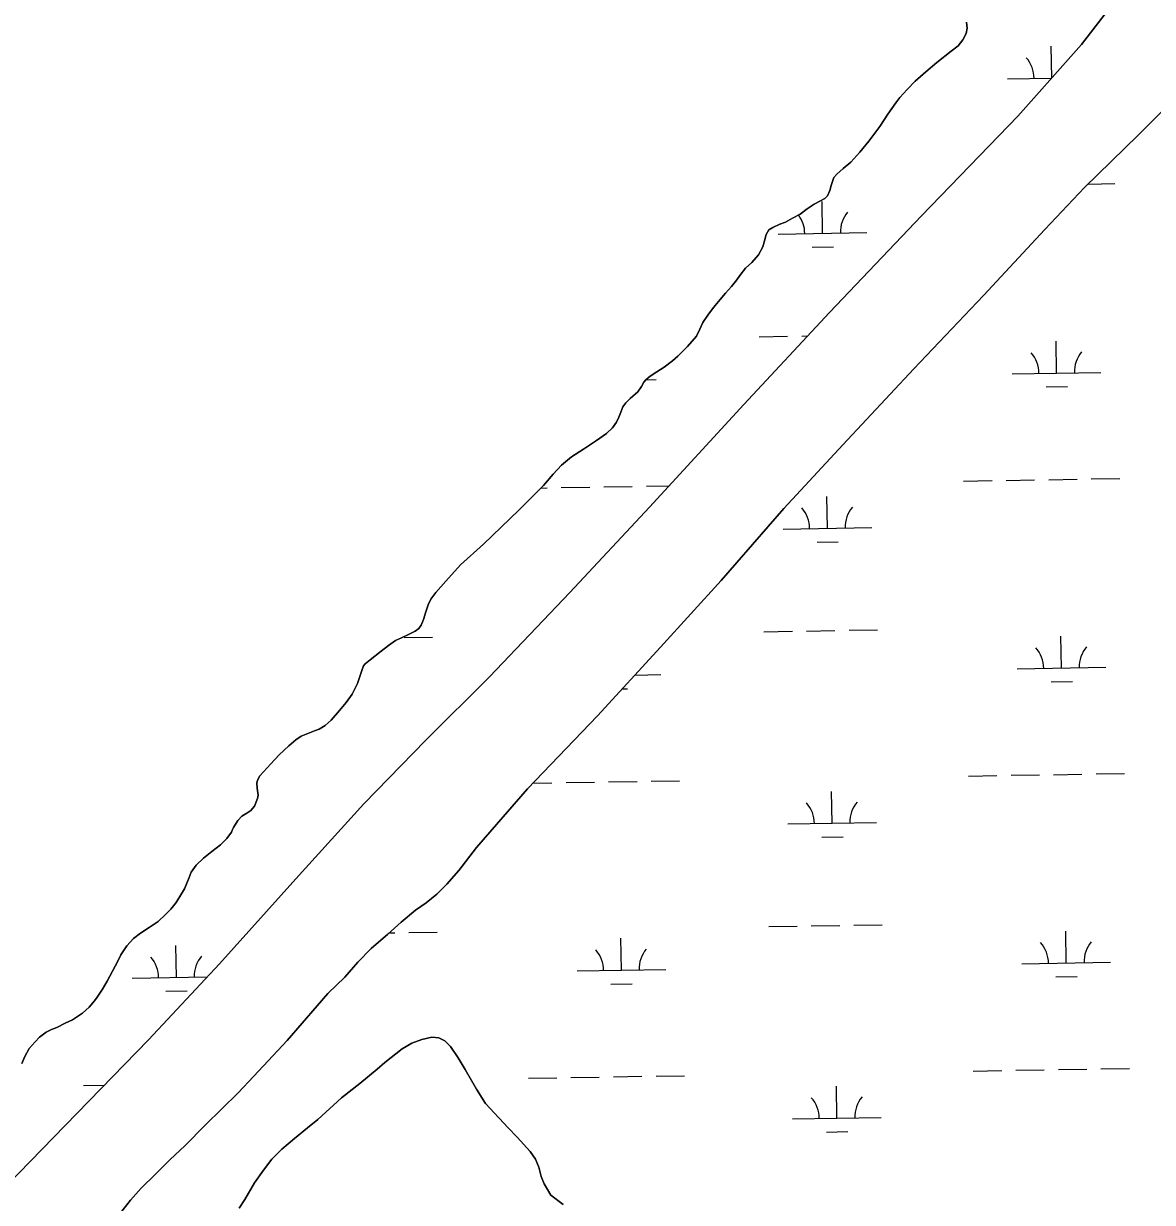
# Model space of a CAD drawing. Extents: x 3855477 to 3893699, y 299188 to 325115.
# Drawn here: x 3872650 to 3873924, y 316818 to 318147 of the extents above; entities that cross this region are included whole.
import ezdxf

# ---------------------------------------------------------------- set-up
doc = ezdxf.new("R2010")
doc.units = 0
for name, color, linetype in [('V-RIVR-EDGE', 7, 'Continuous'), ('V-TOPO-SHOR', 7, 'Continuous'), ('V-WETL-SWMP', 7, 'Continuous')]:
    doc.layers.add(name, color=color, linetype=linetype)

msp = doc.modelspace()

# ---------------------------------------------------------------- linework, layer by layer
at = {"layer": 'V-RIVR-EDGE'}
msp.add_spline([(3873726.8, 314232.4), (3873776, 314285.3), (3873809.2, 314326.7), (3873834.8, 314363.7), (3873869.5, 314410.6), (3873891.9, 314444.8), (3873915.2, 314483), (3873943.6, 314542.3), (3873961.6, 314584.1), (3873988.4, 314630.7), (3874001.3, 314654.6), (3874020.5, 314686), (3874045.7, 314717.8), (3874074.9, 314768), (3874087.7, 314790.3), (3874127.3, 314851.9), (3874159.7, 314915.2), (3874174.2, 314958.2), (3874195.4, 315016.4), (3874212.4, 315099.6), (3874230.7, 315240.2), (3874241.2, 315324.7), (3874252.6, 315390.8), (3874259.8, 315420.3), (3874318.3, 315534.9), (3874399.2, 315712.5), (3874428.8, 315764.2), (3874516.1, 315923.4), (3874572.2, 316028.5), (3874589, 316057.2), (3874697, 316229.1), (3874780.3, 316369.1), (3874961.1, 316637.3), (3875011.4, 316705.7), (3875185.8, 316958.8), (3875260.2, 317070.2), (3875333.8, 317153.7)], degree=3, dxfattribs=at)
at = {"layer": 'V-TOPO-SHOR'}
for points in [[(3872632.1, 316837.1), (3872710.4, 316917.9), (3872791.5, 317001), (3872871.6, 317086.7), (3872957.5, 317182.4), (3873034.2, 317267.1), (3873104, 317339.1), (3873175.9, 317410.3), (3873266.5, 317505.4), (3873356.6, 317601.8), (3873462.7, 317717.4), (3873559.5, 317821.3), (3873663.3, 317930.3), (3873772.1, 318042.5), (3873843.7, 318123.6), (3873879.3, 318169.8)], [(3874031.8, 318147.5), (3874025.1, 318138.2), (3874020, 318133.4), (3874012, 318126.5), (3874002.2, 318116.8), (3873967.9, 318081.8), (3873907.5, 318021.1), (3873847.3, 317962.3), (3873802.3, 317915), (3873733.1, 317840.4), (3873654.7, 317757.8), (3873574.6, 317672.1), (3873507.9, 317600.3), (3873437.3, 317519.1), (3873368.8, 317443.7)], [(3873713.9, 318148.6), (3873714.8, 318141.9), (3873713.7, 318135.8), (3873710, 318128.7), (3873704.5, 318121.9), (3873696.8, 318116), (3873680.6, 318103.2), (3873668.1, 318092.8), (3873656, 318082)], [(3873656, 318082), (3873647.1, 318072.8), (3873638.8, 318063.7), (3873634.2, 318057.7), (3873625.3, 318045), (3873616.3, 318031), (3873603.9, 318014.6), (3873593.6, 318001.9), (3873583.4, 317990.6), (3873574.8, 317983.6), (3873567.6, 317977.1), (3873564.3, 317973.3), (3873561.4, 317964.4), (3873560, 317958.7), (3873557.4, 317952.7), (3873554.2, 317949.7), (3873548.6, 317946.9), (3873542.1, 317943.6), (3873534.3, 317938.3), (3873526.4, 317932.2), (3873517.9, 317927.5), (3873510, 317923.3), (3873503.5, 317920.8), (3873495.7, 317917.2), (3873490.9, 317914.5), (3873488, 317909.2), (3873486.1, 317902.2), (3873484.2, 317895.2), (3873479.5, 317886.4), (3873472, 317877.7), (3873464.6, 317871.1), (3873458.5, 317863), (3873454.9, 317857.9), (3873449.1, 317850.5), (3873442.1, 317843), (3873436.1, 317836), (3873428.6, 317826.8), (3873422.2, 317818.4), (3873416.5, 317810), (3873413.3, 317802.6), (3873409.3, 317794.7), (3873399.2, 317782.8), (3873388.5, 317772.1), (3873382.4, 317766.8), (3873373.1, 317759.7), (3873364.6, 317754.3), (3873357.3, 317749.3), (3873352.2, 317745.3), (3873350, 317742.6), (3873347.3, 317737.8), (3873343.2, 317731.7), (3873334.8, 317724.2), (3873329.6, 317719.2), (3873326.5, 317714.9), (3873324, 317708.9), (3873322, 317703.3), (3873319.3, 317697.7), (3873314.6, 317691.3), (3873307.9, 317684.7), (3873296.6, 317676.8), (3873282.1, 317667.2), (3873268.3, 317658.6), (3873257.3, 317649.2), (3873247.9, 317638.9), (3873236.9, 317626.3), (3873209.1, 317598.2), (3873169.2, 317559.9), (3873143.4, 317536.5), (3873126.7, 317518.2), (3873115.3, 317505.5), (3873109.7, 317498), (3873106.8, 317491.5), (3873104.2, 317483.5), (3873101.4, 317475), (3873099.1, 317468.8), (3873096.2, 317464.8), (3873092, 317461.8), (3873084.5, 317458.1), (3873076.6, 317454.5), (3873070.1, 317451.4), (3873061.9, 317445.7), (3873053.7, 317439.2), (3873041.4, 317429.6), (3873035.9, 317424.9), (3873034, 317422.9), (3873032, 317417.4), (3873027.2, 317402.9), (3873021.2, 317390.8), (3873014.4, 317381.3), (3873006.8, 317372.2), (3872997.4, 317361.5), (3872990.6, 317355.6), (3872983.9, 317351.2), (3872978.7, 317349.3), (3872971.2, 317346.4), (3872963.6, 317343.6), (3872957.5, 317339.4), (3872949.5, 317332.6), (3872938.9, 317322.3), (3872929.3, 317312.4), (3872917, 317298.6)], [(3873368.8, 317443.7), (3873297.9, 317366.3), (3873218.7, 317284), (3873161.5, 317217.8), (3873141.3, 317192), (3873127.7, 317176.5), (3873116.5, 317165.3), (3873104.5, 317155.4), (3873092.6, 317147.1), (3873076.3, 317133.5), (3873061.2, 317120.3), (3873042.7, 317103.9), (3873027.5, 317088.4), (3873012.7, 317071.7), (3872993.8, 317053.3), (3872981.5, 317039.3), (3872947.7, 317000.2), (3872910.3, 316959.9), (3872892.6, 316941.3), (3872855.7, 316905.2), (3872832.2, 316881.3), (3872815.8, 316865.9), (3872798.9, 316848.9), (3872783.2, 316833.6), (3872771.1, 316820.3), (3872754.4, 316799.1)], [(3872917, 317298.6), (3872914.4, 317293.8), (3872913.7, 317290.5), (3872914.1, 317284.7), (3872915, 317277), (3872914.3, 317273.2), (3872911.1, 317264.6), (3872906.9, 317259.5), (3872902.1, 317256.6), (3872896.7, 317253.1), (3872892.2, 317248.4), (3872887.4, 317240.4), (3872886.2, 317238), (3872885, 317235.3), (3872879.8, 317228.1), (3872872.4, 317220.8), (3872862.9, 317213.5), (3872853.5, 317205.7), (3872845.1, 317198.1), (3872839.4, 317190), (3872837.2, 317184.1), (3872831.9, 317171.1), (3872822.7, 317155.7), (3872816.4, 317148.4), (3872810.4, 317142.3), (3872802.3, 317134.6), (3872792, 317127.7), (3872782.2, 317121.1), (3872774.4, 317115.2), (3872766.8, 317106.9), (3872760, 317097), (3872756.7, 317089.8), (3872744.8, 317067.1), (3872739.3, 317058.1), (3872733.5, 317049.1), (3872730.4, 317044.9), (3872724.4, 317037.8), (3872716.9, 317030.9), (3872705.5, 317023.5), (3872697.3, 317019.6), (3872688, 317015), (3872681.8, 317012.6), (3872675.8, 317009.7), (3872668.5, 317003.8), (3872663.4, 316998.8), (3872656.8, 316991.2), (3872651.9, 316982.3), (3872648.4, 316974.1)], [(3872893.6, 316811), (3872900, 316821), (3872911.1, 316839.8), (3872921.1, 316853.9), (3872930.5, 316866.4), (3872941.9, 316877.7), (3872956.1, 316889.5), (3872970.7, 316901.9), (3872982.2, 316911.1), (3873008.9, 316935.4), (3873029.9, 316951.9), (3873049.3, 316967.8), (3873057.9, 316975.4), (3873077.5, 316990.8), (3873088.4, 316997.3), (3873099.8, 317001.2), (3873111, 317004), (3873118.7, 317003.3), (3873125.8, 317000), (3873132.1, 316993.4), (3873140.5, 316980.5), (3873148.7, 316967.5), (3873161.4, 316945.5), (3873171.3, 316929.1), (3873197.1, 316901.7), (3873207.1, 316891.3), (3873221.9, 316874.9), (3873227.8, 316866.2), (3873231.5, 316857.3), (3873234.2, 316846.8), (3873237.5, 316838.7), (3873245.3, 316825.9), (3873258.9, 316815.3)]]:
    msp.add_lwpolyline(points, dxfattribs=at)
at = {"layer": 'V-WETL-SWMP'}
for p, q in [((3873810.3, 318085.8), (3873809.7, 318121.5)), ((3873760.3, 318084.7), (3873810.1, 318085.5)), ((3873851.1, 317966.1), (3873881.4, 317966.6)), ((3873551.7, 317910.5), (3873551.1, 317946.5)), ((3873501.7, 317909.7), (3873601.7, 317911.3)), ((3873539.9, 317894.9), (3873563.9, 317895.3)), ((3873480.2, 317793.9), (3873512.2, 317794.4)), ((3873528.2, 317794.7), (3873534.8, 317794.8)), ((3873815.7, 317752.9), (3873815.1, 317788.9)), ((3873765.7, 317752.1), (3873865.7, 317753.7)), ((3873352.3, 317745.4), (3873363.9, 317745.5)), ((3873804, 317737.3), (3873828, 317737.7)), ((3873710.8, 317631.1), (3873742.8, 317631.6)), ((3873758.8, 317631.9), (3873790.8, 317632.4)), ((3873806.8, 317632.7), (3873838.8, 317633.2)), ((3873854.8, 317633.5), (3873886.8, 317634)), ((3873234, 317623.3), (3873241, 317623.5)), ((3873257, 317623.7), (3873289, 317624.2)), ((3873305, 317624.5), (3873337, 317625)), ((3873353, 317625.3), (3873378.5, 317625.7)), ((3873557.1, 317577.9), (3873556.5, 317613.9)), ((3873507.1, 317577), (3873607.1, 317578.7)), ((3873545.4, 317562.2), (3873569.3, 317562.6)), ((3873079.7, 317454.6), (3873111.7, 317455.2)), ((3873485.6, 317461.2), (3873517.6, 317461.8)), ((3873533.6, 317462), (3873565.6, 317462.5)), ((3873581.6, 317462.8), (3873613.6, 317463.3)), ((3873821.1, 317420.3), (3873820.5, 317456.3)), ((3873771.1, 317419.5), (3873871.1, 317421.1)), ((3873340.1, 317412.4), (3873369.3, 317412.9)), ((3873809.4, 317404.6), (3873833.4, 317405)), ((3873325.8, 317396.8), (3873331.5, 317396.9)), ((3873716.3, 317298.5), (3873748.3, 317299)), ((3873764.3, 317299.3), (3873796.3, 317299.8)), ((3873812.2, 317300), (3873844.2, 317300.6)), ((3873860.2, 317300.8), (3873892.2, 317301.3)), ((3873224.9, 317290.5), (3873246.4, 317290.8)), ((3873262.4, 317291.1), (3873294.4, 317291.6)), ((3873310.4, 317291.9), (3873342.4, 317292.4)), ((3873358.4, 317292.6), (3873390.4, 317293.2)), ((3873562.5, 317245.2), (3873561.9, 317281.2)), ((3873512.5, 317244.4), (3873612.5, 317246)), ((3873550.8, 317229.6), (3873574.8, 317230)), ((3873085.1, 317122), (3873117.1, 317122.5)), ((3873491, 317128.6), (3873523, 317129.1)), ((3873539, 317129.4), (3873571, 317129.9)), ((3873587, 317130.2), (3873619, 317130.7)), ((3873826.6, 317087.6), (3873826, 317123.6)), ((3873062.7, 317121.6), (3873069.1, 317121.7)), ((3873324.7, 317079.5), (3873324.1, 317115.5)), ((3872822.9, 317071.3), (3872822.3, 317107.3)), ((3873776.6, 317086.8), (3873876.5, 317088.5)), ((3872772.9, 317070.5), (3872857.7, 317071.9)), ((3873274.7, 317078.7), (3873374.7, 317080.3)), ((3873814.8, 317072), (3873838.8, 317072.4)), ((3872811.1, 317055.7), (3872835.1, 317056.1)), ((3873313, 317063.8), (3873337, 317064.2)), ((3873721.7, 316965.8), (3873753.7, 316966.4)), ((3873769.7, 316966.6), (3873801.7, 316967.2)), ((3873817.7, 316967.4), (3873849.7, 316967.9)), ((3873865.7, 316968.2), (3873897.7, 316968.7)), ((3872718, 316949.5), (3872741.6, 316949.9)), ((3873219.8, 316957.7), (3873251.8, 316958.2)), ((3873267.8, 316958.5), (3873299.8, 316959)), ((3873315.8, 316959.2), (3873347.8, 316959.8)), ((3873363.8, 316960), (3873395.8, 316960.5)), ((3873567.9, 316912.6), (3873567.4, 316948.6)), ((3873517.9, 316911.8), (3873617.9, 316913.4)), ((3873556.2, 316897), (3873580.2, 316897.4))]:
    msp.add_line(p, q, dxfattribs=at)
for points in [[(3873879.3, 318169.8), (3873843.7, 318123.6), (3873772.1, 318042.5), (3873663.3, 317930.3), (3873559.5, 317821.3), (3873462.7, 317717.4), (3873356.6, 317601.8), (3873266.5, 317505.4), (3873175.9, 317410.3), (3873104, 317339.1), (3873034.2, 317267.1), (3872957.5, 317182.4), (3872871.6, 317086.7), (3872791.5, 317001), (3872710.4, 316917.9), (3872632.1, 316837.1)], [(3873442.1, 317843), (3873449.1, 317850.5), (3873454.9, 317857.9), (3873458.5, 317863), (3873464.6, 317871.1), (3873472, 317877.7), (3873479.5, 317886.4), (3873484.2, 317895.2), (3873486.1, 317902.2), (3873488, 317909.2), (3873490.9, 317914.5), (3873495.7, 317917.2), (3873503.5, 317920.8), (3873510, 317923.3), (3873517.9, 317927.5), (3873526.4, 317932.2), (3873534.3, 317938.3), (3873542.1, 317943.6), (3873548.6, 317946.9), (3873554.2, 317949.7), (3873557.4, 317952.7), (3873560, 317958.7), (3873561.4, 317964.4), (3873564.3, 317973.3), (3873567.6, 317977.1), (3873574.8, 317983.6), (3873583.4, 317990.6), (3873593.6, 318001.9), (3873603.9, 318014.6), (3873616.3, 318031), (3873625.3, 318045), (3873634.2, 318057.7), (3873638.8, 318063.7), (3873647.1, 318072.8), (3873656, 318082), (3873668.1, 318092.8), (3873680.6, 318103.2), (3873696.8, 318116), (3873704.5, 318121.9), (3873710, 318128.7), (3873713.7, 318135.8), (3873714.8, 318141.9), (3873713.9, 318148.6)], [(3872754.4, 316799.1), (3872771.1, 316820.3), (3872783.2, 316833.6), (3872798.9, 316848.9), (3872815.8, 316865.9), (3872832.2, 316881.3), (3872855.7, 316905.2), (3872892.6, 316941.3), (3872910.3, 316959.9), (3872947.7, 317000.2), (3872981.5, 317039.3), (3872993.8, 317053.3), (3873012.7, 317071.7), (3873027.5, 317088.4), (3873042.7, 317103.9), (3873061.2, 317120.3), (3873076.3, 317133.5), (3873092.6, 317147.1), (3873104.5, 317155.4), (3873116.5, 317165.3), (3873127.7, 317176.5), (3873141.3, 317192), (3873161.5, 317217.8), (3873218.7, 317284), (3873297.9, 317366.3), (3873368.8, 317443.7), (3873437.3, 317519.1), (3873507.9, 317600.3), (3873574.6, 317672.1), (3873654.7, 317757.8), (3873733.1, 317840.4), (3873802.3, 317915), (3873847.3, 317962.3), (3873907.5, 318021.1), (3873967.9, 318081.8)], [(3872733.5, 317049.1), (3872739.3, 317058.1), (3872744.8, 317067.1), (3872756.7, 317089.8), (3872760, 317097), (3872766.8, 317106.9), (3872774.4, 317115.2), (3872782.2, 317121.1), (3872792, 317127.7), (3872802.3, 317134.6), (3872810.4, 317142.3), (3872816.4, 317148.4), (3872822.7, 317155.7), (3872831.9, 317171.1), (3872837.2, 317184.1), (3872839.4, 317190), (3872845.1, 317198.1), (3872853.5, 317205.7), (3872862.9, 317213.5), (3872872.4, 317220.8), (3872879.8, 317228.1), (3872885, 317235.3), (3872886.2, 317238), (3872887.4, 317240.4), (3872892.2, 317248.4), (3872896.7, 317253.1), (3872902.1, 317256.6), (3872906.9, 317259.5), (3872911.1, 317264.6), (3872914.3, 317273.2), (3872915, 317277), (3872914.1, 317284.7), (3872913.7, 317290.5), (3872914.4, 317293.8), (3872917, 317298.6), (3872929.3, 317312.4), (3872938.9, 317322.3), (3872949.5, 317332.6), (3872957.5, 317339.4), (3872963.6, 317343.6), (3872971.2, 317346.4), (3872978.7, 317349.3), (3872983.9, 317351.2), (3872990.6, 317355.6), (3872997.4, 317361.5), (3873006.8, 317372.2), (3873014.4, 317381.3), (3873021.2, 317390.8), (3873027.2, 317402.9), (3873032, 317417.4), (3873034, 317422.9), (3873035.9, 317424.9), (3873041.4, 317429.6), (3873053.7, 317439.2), (3873061.9, 317445.7), (3873070.1, 317451.4), (3873076.6, 317454.5), (3873084.5, 317458.1), (3873092, 317461.8), (3873096.2, 317464.8), (3873099.1, 317468.8), (3873101.4, 317475), (3873104.2, 317483.5), (3873106.8, 317491.5), (3873109.7, 317498), (3873115.3, 317505.5), (3873126.7, 317518.2), (3873143.4, 317536.5), (3873169.2, 317559.9), (3873209.1, 317598.2), (3873236.9, 317626.3), (3873247.9, 317638.9), (3873257.3, 317649.2), (3873268.3, 317658.6), (3873282.1, 317667.2), (3873296.6, 317676.8), (3873307.9, 317684.7), (3873314.6, 317691.3), (3873319.3, 317697.7), (3873322, 317703.3), (3873324, 317708.9), (3873326.5, 317714.9), (3873329.6, 317719.2), (3873334.8, 317724.2), (3873343.2, 317731.7), (3873347.3, 317737.8), (3873350, 317742.6), (3873352.2, 317745.3), (3873357.3, 317749.3), (3873364.6, 317754.3), (3873373.1, 317759.7), (3873382.4, 317766.8), (3873388.5, 317772.1), (3873399.2, 317782.8), (3873409.3, 317794.7), (3873413.3, 317802.6), (3873416.5, 317810), (3873422.2, 317818.4), (3873428.6, 317826.8), (3873436.1, 317836), (3873442.1, 317843)], [(3872648.4, 316974.1), (3872651.9, 316982.3), (3872656.8, 316991.2), (3872663.4, 316998.8), (3872668.5, 317003.8), (3872675.8, 317009.7), (3872681.8, 317012.6), (3872688, 317015), (3872697.3, 317019.6), (3872705.5, 317023.5), (3872716.9, 317030.9), (3872724.4, 317037.8), (3872730.4, 317044.9), (3872733.5, 317049.1)], [(3873258.9, 316815.3), (3873245.3, 316825.9), (3873237.5, 316838.7), (3873234.2, 316846.8), (3873231.5, 316857.3), (3873227.8, 316866.2), (3873221.9, 316874.9), (3873207.1, 316891.3), (3873197.1, 316901.7), (3873171.3, 316929.1), (3873161.4, 316945.5), (3873148.7, 316967.5), (3873140.5, 316980.5), (3873132.1, 316993.4), (3873125.8, 317000), (3873118.7, 317003.3), (3873111, 317004), (3873099.8, 317001.2), (3873088.4, 316997.3), (3873077.5, 316990.8), (3873057.9, 316975.4), (3873049.3, 316967.8), (3873029.9, 316951.9), (3873008.9, 316935.4), (3872982.2, 316911.1), (3872970.7, 316901.9), (3872956.1, 316889.5), (3872941.9, 316877.7), (3872930.5, 316866.4), (3872921.1, 316853.9), (3872911.1, 316839.8), (3872900, 316821), (3872893.6, 316811)]]:
    msp.add_lwpolyline(points, dxfattribs=at)
for centre, start, end in [((3873755.1, 318085.1), 0.1615, 41.7052), ((3873606.9, 317911.9), 140.1615, 181.7052), ((3873496.4, 317910.1), 0.1615, 36.8347), ((3873760.5, 317752.5), 0.1615, 41.7052), ((3873870.9, 317754.3), 140.1615, 181.7052), ((3873501.9, 317577.4), 0.1615, 41.7052), ((3873612.3, 317579.2), 140.1615, 181.7052), ((3873765.9, 317419.8), 0.1615, 41.7052), ((3873876.4, 317421.6), 140.1615, 181.7052), ((3873507.3, 317244.8), 0.1615, 41.7052), ((3873617.7, 317246.6), 140.1615, 181.7052), ((3873771.3, 317087.2), 0.1615, 41.7052), ((3873881.8, 317089), 140.1615, 181.7052), ((3872878.1, 317072.7), 140.1615, 181.7052), ((3873269.5, 317079), 0.1615, 41.7052), ((3873379.9, 317080.8), 140.1615, 181.7052), ((3872767.6, 317070.9), 0.1615, 41.7052), ((3873623.2, 316914), 140.1615, 181.7052), ((3873512.7, 316912.2), 0.1615, 41.7052)]:
    msp.add_arc(centre, 35.2, start, end, dxfattribs=at)

doc.saveas('drawing.dxf')
